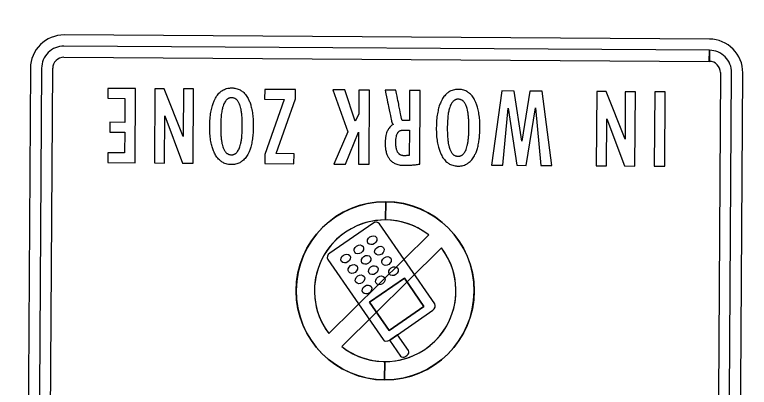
# Model space of a CAD drawing. Extents: x 2135767 to 2151731, y 141839 to 175894.
# Drawn here: x 2140815.2 to 2140877.1, y 170800.3 to 170831.6 of the extents above; entities that cross this region are included whole.
import ezdxf

# ---------------------------------------------------------------- set-up
doc = ezdxf.new("R2010")
doc.units = 0
doc.layers.add('PR_Phasing_Detour_1', color=7, linetype='Continuous')
doc.layers.add('PR_Traffic_Control_Devices_Temp', color=7, linetype='Continuous')

msp = doc.modelspace()

# ---------------------------------------------------------------- linework, layer by layer
at = {"layer": 'PR_Phasing_Detour_1'}
msp.add_circle((2140069.537, 171591.412), 4302.228, dxfattribs=at)
at = {"layer": 'PR_Traffic_Control_Devices_Temp'}
for p, q in [((2140847.368, 170825.282), (2140846.449, 170825.288)), ((2140848.494, 170821.926), (2140848.48, 170819.8)), ((2140845.417, 170814.077), (2140841.783, 170811.567)), ((2140845.417, 170814.077), (2140841.783, 170811.567)), ((2140850.63, 170807.297), (2140845.974, 170814.038)), ((2140850.63, 170807.297), (2140845.974, 170814.038)), ((2140841.623, 170811.032), (2140846.279, 170804.291)), ((2140841.623, 170811.032), (2140846.279, 170804.291)), ((2140845.142, 170807.449), (2140848.08, 170809.478)), ((2140848.08, 170809.478), (2140849.727, 170807.093)), ((2140846.79, 170805.064), (2140845.142, 170807.449)), ((2140849.727, 170807.093), (2140846.79, 170805.064)), ((2140847.495, 170804.708), (2140850.47, 170806.763)), ((2140847.495, 170804.708), (2140850.47, 170806.763)), ((2140846.836, 170804.252), (2140846.829, 170804.248)), ((2140846.829, 170804.248), (2140847.752, 170802.912)), ((2140846.836, 170804.252), (2140847.495, 170804.708)), ((2140846.836, 170804.252), (2140847.495, 170804.708)), ((2140847.495, 170804.708), (2140846.836, 170804.252)), ((2140846.836, 170804.252), (2140846.836, 170804.252)), ((2140848.418, 170803.372), (2140847.495, 170804.708)), ((2140848.169, 170802.883), (2140848.298, 170802.972))]:
    msp.add_line(p, q, dxfattribs=at)
for points in [[(2140873.788, 170829.589), (2140819.402, 170829.936)], [(2140873.772, 170828.652), (2140819.396, 170828.998)], [(2140819.39, 170828.061), (2140873.766, 170827.714), (2140873.772, 170828.652)], [(2140873.782, 170828.652), (2140873.776, 170827.714)], [(2140816.571, 170827.141), (2140816.32, 170787.755), (2140816.225, 170772.755)], [(2140817.509, 170827.135), (2140817.162, 170772.749)], [(2140818.1, 170772.743), (2140818.446, 170827.129)], [(2140874.707, 170826.771), (2140874.361, 170772.385)], [(2140875.298, 170772.379), (2140875.645, 170826.765)], [(2140876.236, 170772.373), (2140876.331, 170787.372), (2140876.582, 170826.759)], [(2140824.5, 170820.006), (2140823.102, 170820.015), (2140823.097, 170819.187), (2140825.383, 170819.172), (2140825.423, 170825.422), (2140823.084, 170825.437), (2140823.079, 170824.609), (2140824.529, 170824.6), (2140824.516, 170822.58), (2140823.271, 170822.588), (2140823.265, 170821.76), (2140824.511, 170821.752), (2140824.5, 170820.006)], [(2140829.434, 170821.39), (2140827.85, 170825.407), (2140827.052, 170825.412), (2140827.013, 170819.162), (2140827.863, 170819.157), (2140827.888, 170823.119), (2140829.395, 170819.147), (2140830.27, 170819.141), (2140830.31, 170825.391), (2140829.46, 170825.397), (2140829.434, 170821.39)], [(2140836.317, 170819.885), (2140836.312, 170819.103), (2140838.773, 170819.087), (2140838.779, 170819.938), (2140837.261, 170819.947), (2140838.908, 170824.549), (2140838.913, 170825.336), (2140836.308, 170825.353), (2140836.303, 170824.525), (2140837.958, 170824.515), (2140836.317, 170819.885)], [(2140845.135, 170825.297), (2140844.246, 170825.302), (2140844.233, 170823.277), (2140843.925, 170822.686), (2140843.062, 170825.31), (2140842.037, 170825.316), (2140843.32, 170821.796), (2140842.128, 170819.066), (2140843.115, 170819.059), (2140844.224, 170821.765), (2140844.207, 170819.053), (2140845.095, 170819.047), (2140845.135, 170825.297)], [(2140849.364, 170819.059), (2140849.404, 170825.27), (2140848.515, 170825.275), (2140848.499, 170822.724)], [(2140855.426, 170818.981), (2140856.36, 170818.975), (2140856.823, 170823.766), (2140857.555, 170818.967), (2140858.348, 170818.962), (2140859.129, 170823.801), (2140859.559, 170818.955), (2140860.493, 170818.949), (2140859.689, 170825.204), (2140858.649, 170825.211), (2140857.985, 170820.996), (2140857.325, 170825.219), (2140856.284, 170825.226), (2140855.426, 170818.981)], [(2140864.283, 170825.175), (2140864.243, 170818.925), (2140865.094, 170818.919), (2140865.119, 170822.882), (2140866.625, 170818.91), (2140867.501, 170818.904), (2140867.541, 170825.154), (2140866.69, 170825.159), (2140866.665, 170821.153), (2140865.08, 170825.17), (2140864.283, 170825.175)], [(2140869.165, 170825.144), (2140869.125, 170818.894), (2140870.013, 170818.888), (2140870.053, 170825.138), (2140869.165, 170825.144)], [(2140846.506, 170815.903), (2140846.496, 170814.364)], [(2140846.496, 170814.365), (2140846.506, 170815.902)], [(2140845.417, 170814.077), (2140841.783, 170811.567)], [(2140850.124, 170813.105), (2140841.711, 170804.798)], [(2140841.711, 170804.798), (2140850.123, 170813.104)], [(2140851.205, 170812.01), (2140842.792, 170803.704)], [(2140851.203, 170812.009), (2140842.792, 170803.704)], [(2140848.08, 170809.478), (2140849.727, 170807.093), (2140846.79, 170805.064), (2140845.142, 170807.449), (2140848.08, 170809.478)], [(2140848.169, 170802.883), (2140848.298, 170802.972)], [(2140846.41, 170800.906), (2140846.42, 170802.444)], [(2140846.42, 170802.444), (2140846.41, 170800.906)]]:
    msp.add_lwpolyline(points, dxfattribs=at)
msp.add_lwpolyline([(2140848.08, 170809.478), (2140845.142, 170807.449), (2140846.79, 170805.064), (2140849.727, 170807.093)], close=True, dxfattribs=at)
msp.add_circle((2140846.458, 170808.404), 7.498, dxfattribs=at)
msp.add_circle((2140846.458, 170808.404), 7.498, dxfattribs=at)
for centre, radius, start, end in [((2140819.384, 170827.123), 2.812, 89.63498, 179.63498), ((2140873.77, 170826.777), 2.812, 359.63498, 89.63498), ((2140819.384, 170827.123), 1.875, 89.63498, 179.63498), ((2140873.77, 170826.777), 1.875, 359.63498, 89.63498), ((2140819.384, 170827.123), 0.937, 89.63498, 179.63498), ((2140873.77, 170826.777), 0.937, 359.63498, 89.63498), ((2140846.458, 170808.404), 7.498, 89.63422, 269.63422), ((2140846.458, 170808.404), 7.498, 269.63806, 89.62881), ((2140846.458, 170808.404), 5.961, 89.63413, 217.22158), ((2140846.458, 170808.404), 5.96, 52.04865, 217.22131), ((2140846.458, 170808.404), 5.96, 52.04865, 217.22131), ((2140846.457, 170808.404), 5.961, 52.04669, 89.62832), ((2140846.458, 170808.404), 5.96, 232.04865, 37.22131), ((2140846.458, 170808.404), 5.96, 232.04865, 37.22131), ((2140846.458, 170808.405), 5.961, 269.63895, 37.22058), ((2140846.458, 170808.405), 5.96, 232.05123, 269.63868)]:
    msp.add_arc(centre, radius, start, end, dxfattribs=at)
for centre, major_axis, start_param, end_param in [((2140845.615, 170813.79), (0.358, 0.248), 0, 1.570796), ((2140845.615, 170813.79), (0.358, 0.248), 0, 1.570796), ((2140845.615, 170813.79), (0.358, 0.248), 6.283185, 7.853982), ((2140841.981, 170811.28), (-0.358, -0.248), 4.712389, 6.283185), ((2140841.981, 170811.28), (-0.358, -0.248), 4.712389, 6.283185), ((2140841.981, 170811.28), (-0.358, -0.248), 4.712389, 6.283185), ((2140850.272, 170807.049), (0.358, 0.248), 4.712389, 6.283185), ((2140850.272, 170807.049), (0.358, 0.248), 4.712389, 6.283185), ((2140850.272, 170807.049), (0.358, 0.248), 4.712389, 6.283185), ((2140850.272, 170807.049), (0.358, 0.248), 4.712389, 6.283185), ((2140846.638, 170804.539), (-0.358, -0.248), 0, 1.570796), ((2140846.638, 170804.539), (0.358, 0.248), 3.141593, 4.712389), ((2140846.638, 170804.539), (0.358, 0.248), 3.141593, 4.712389), ((2140846.638, 170804.539), (-0.358, -0.248), 0, 1.570795), ((2140848.021, 170803.098), (-0.269, -0.186), 0, 1.570796), ((2140848.021, 170803.098), (-0.269, -0.186), 0, 1.570796), ((2140848.021, 170803.098), (0.269, 0.186), 3.141593, 4.712389), ((2140848.149, 170803.187), (0.269, 0.186), 4.712389, 6.283185), ((2140848.149, 170803.187), (0.269, 0.186), 4.712389, 6.283185), ((2140848.149, 170803.187), (0.269, 0.186), 4.712389, 6.283185)]:
    msp.add_ellipse(centre, major_axis=major_axis, ratio=0.8, start_param=start_param, end_param=end_param, dxfattribs=at)
for centre, major_axis in [((2140845.362, 170812.659), (-0.352, -0.243)), ((2140845.362, 170812.659), (-0.352, -0.243)), ((2140845.362, 170812.659), (-0.352, -0.243)), ((2140844.245, 170811.888), (-0.352, -0.243)), ((2140844.245, 170811.888), (-0.352, -0.243)), ((2140844.245, 170811.888), (-0.352, -0.243)), ((2140845.97, 170811.779), (-0.352, -0.243)), ((2140845.97, 170811.779), (-0.352, -0.243)), ((2140843.129, 170811.117), (0.352, 0.243)), ((2140843.129, 170811.117), (0.352, 0.243)), ((2140843.129, 170811.117), (0.352, 0.243)), ((2140844.853, 170811.008), (-0.352, -0.243)), ((2140844.853, 170811.008), (-0.352, -0.243)), ((2140844.853, 170811.008), (-0.352, -0.243)), ((2140846.571, 170810.909), (-0.352, -0.243)), ((2140846.571, 170810.909), (-0.352, -0.243)), ((2140846.571, 170810.909), (-0.352, -0.243)), ((2140843.737, 170810.237), (0.352, 0.243)), ((2140843.737, 170810.237), (0.352, 0.243)), ((2140843.737, 170810.237), (0.352, 0.243)), ((2140845.454, 170810.138), (-0.352, -0.243)), ((2140845.454, 170810.138), (-0.352, -0.243)), ((2140845.454, 170810.138), (-0.352, -0.243)), ((2140847.162, 170810.053), (-0.352, -0.243)), ((2140847.162, 170810.053), (-0.352, -0.243)), ((2140844.337, 170809.367), (0.352, 0.243)), ((2140844.337, 170809.367), (0.352, 0.243)), ((2140844.337, 170809.367), (0.352, 0.243)), ((2140846.045, 170809.282), (-0.352, -0.243)), ((2140846.045, 170809.282), (-0.352, -0.243)), ((2140846.045, 170809.282), (-0.352, -0.243)), ((2140844.929, 170808.511), (0.352, 0.243)), ((2140844.929, 170808.511), (0.352, 0.243)), ((2140844.929, 170808.511), (0.352, 0.243))]:
    msp.add_ellipse(centre, major_axis=major_axis, ratio=0.8, dxfattribs=at)
for points in [[(2140831.672, 170822.252), (2140831.675, 170822.029), (2140831.682, 170821.599), (2140831.748, 170821.074), (2140831.846, 170820.601), (2140831.953, 170820.257), (2140832.078, 170819.983), (2140832.174, 170819.809), (2140832.279, 170819.65), (2140832.422, 170819.479), (2140832.555, 170819.356), (2140832.669, 170819.27), (2140832.788, 170819.193), (2140832.949, 170819.115), (2140833.158, 170819.053), (2140833.344, 170819.026), (2140833.459, 170819.023), (2140833.498, 170819.022), (2140833.538, 170819.023), (2140833.654, 170819.024), (2140833.841, 170819.048), (2140834.053, 170819.107), (2140834.215, 170819.184), (2140834.334, 170819.259), (2140834.447, 170819.344), (2140834.581, 170819.466), (2140834.725, 170819.634), (2140834.83, 170819.792), (2140834.927, 170819.965), (2140835.053, 170820.238), (2140835.162, 170820.58), (2140835.261, 170821.052), (2140835.329, 170821.576), (2140835.341, 170822.006), (2140835.347, 170822.228), (2140835.344, 170822.453), (2140835.337, 170822.886), (2140835.273, 170823.414), (2140835.178, 170823.89), (2140835.073, 170824.236), (2140834.949, 170824.512), (2140834.855, 170824.688), (2140834.752, 170824.848), (2140834.61, 170825.019), (2140834.478, 170825.142), (2140834.365, 170825.229), (2140834.248, 170825.306), (2140834.087, 170825.384), (2140833.878, 170825.446), (2140833.693, 170825.473), (2140833.579, 170825.476), (2140833.539, 170825.477), (2140833.5, 170825.476), (2140833.385, 170825.475), (2140833.199, 170825.451), (2140832.989, 170825.391), (2140832.827, 170825.315), (2140832.707, 170825.239), (2140832.592, 170825.154), (2140832.457, 170825.033), (2140832.312, 170824.863), (2140832.205, 170824.705), (2140832.107, 170824.53), (2140831.979, 170824.256), (2140831.867, 170823.912), (2140831.763, 170823.437), (2140831.69, 170822.91), (2140831.678, 170822.477), (2140831.672, 170822.252)], [(2140846.449, 170825.288), (2140846.631, 170824.424), (2140846.812, 170823.561), (2140846.993, 170822.697), (2140847.002, 170822.667), (2140847.017, 170822.609), (2140847.038, 170822.545), (2140847.055, 170822.5), (2140847.069, 170822.472), (2140847.09, 170822.442), (2140847.11, 170822.422), (2140847.124, 170822.412), (2140847.129, 170822.408)], [(2140848.499, 170822.724), (2140848.323, 170822.725), (2140848.148, 170822.726), (2140847.972, 170822.727), (2140847.969, 170822.727), (2140847.96, 170822.727), (2140847.946, 170822.73), (2140847.929, 170822.735), (2140847.914, 170822.743), (2140847.9, 170822.754), (2140847.888, 170822.767), (2140847.877, 170822.784), (2140847.869, 170822.799), (2140847.858, 170822.824), (2140847.845, 170822.862), (2140847.822, 170822.944), (2140847.809, 170823.012), (2140847.799, 170823.059), (2140847.655, 170823.8), (2140847.512, 170824.541), (2140847.368, 170825.282)], [(2140854.418, 170821.541), (2140854.43, 170821.73), (2140854.435, 170821.918), (2140854.44, 170822.107), (2140854.437, 170822.331), (2140854.431, 170822.765), (2140854.367, 170823.293), (2140854.271, 170823.769), (2140854.166, 170824.114), (2140854.043, 170824.39), (2140853.948, 170824.566), (2140853.845, 170824.726), (2140853.704, 170824.897), (2140853.571, 170825.021), (2140853.459, 170825.107), (2140853.341, 170825.185), (2140853.181, 170825.263), (2140852.972, 170825.325), (2140852.786, 170825.351), (2140852.672, 170825.354), (2140852.633, 170825.355), (2140852.593, 170825.355), (2140852.478, 170825.353), (2140852.292, 170825.329), (2140852.082, 170825.27), (2140851.92, 170825.194), (2140851.8, 170825.118), (2140851.685, 170825.033), (2140851.55, 170824.911), (2140851.405, 170824.742), (2140851.299, 170824.583), (2140851.201, 170824.409), (2140851.072, 170824.134), (2140850.96, 170823.79), (2140850.856, 170823.315), (2140850.783, 170822.788), (2140850.771, 170822.355), (2140850.765, 170822.13)], [(2140832.598, 170822.24), (2140832.601, 170822.41), (2140832.607, 170822.736), (2140832.649, 170823.262), (2140832.715, 170823.674), (2140832.805, 170823.974), (2140832.87, 170824.147), (2140832.95, 170824.299), (2140833.032, 170824.411), (2140833.09, 170824.474), (2140833.142, 170824.522), (2140833.198, 170824.563), (2140833.258, 170824.595), (2140833.311, 170824.617), (2140833.376, 170824.637), (2140833.445, 170824.648), (2140833.495, 170824.649), (2140833.515, 170824.649), (2140833.537, 170824.649), (2140833.608, 170824.646), (2140833.699, 170824.627), (2140833.782, 170824.594), (2140833.842, 170824.562), (2140833.899, 170824.522), (2140833.951, 170824.475), (2140834.008, 170824.412), (2140834.074, 170824.322), (2140834.131, 170824.221), (2140834.185, 170824.107), (2140834.233, 170823.978), (2140834.301, 170823.745), (2140834.349, 170823.489), (2140834.391, 170823.133), (2140834.418, 170822.731), (2140834.42, 170822.401), (2140834.42, 170822.228), (2140834.417, 170822.06), (2140834.411, 170821.737), (2140834.38, 170821.344), (2140834.334, 170820.993), (2140834.283, 170820.74), (2140834.214, 170820.512), (2140834.148, 170820.343), (2140834.07, 170820.194), (2140833.988, 170820.084), (2140833.925, 170820.015), (2140833.872, 170819.968), (2140833.816, 170819.93), (2140833.764, 170819.903), (2140833.711, 170819.881), (2140833.645, 170819.862), (2140833.575, 170819.851), (2140833.524, 170819.85), (2140833.503, 170819.85), (2140833.483, 170819.85), (2140833.422, 170819.852), (2140833.333, 170819.869), (2140833.259, 170819.896), (2140833.189, 170819.93), (2140833.131, 170819.968), (2140833.071, 170820.021), (2140833.013, 170820.082), (2140832.945, 170820.17), (2140832.888, 170820.27), (2140832.834, 170820.382), (2140832.785, 170820.509), (2140832.718, 170820.738), (2140832.669, 170820.991), (2140832.627, 170821.344), (2140832.601, 170821.741), (2140832.599, 170822.068), (2140832.598, 170822.24)], [(2140851.691, 170822.118), (2140851.694, 170822.288), (2140851.701, 170822.614), (2140851.742, 170823.14), (2140851.809, 170823.552), (2140851.898, 170823.853), (2140851.964, 170824.026), (2140852.043, 170824.178), (2140852.126, 170824.289), (2140852.183, 170824.352), (2140852.235, 170824.4), (2140852.292, 170824.441), (2140852.351, 170824.474), (2140852.405, 170824.496), (2140852.47, 170824.515), (2140852.538, 170824.526), (2140852.588, 170824.527), (2140852.609, 170824.528), (2140852.63, 170824.527), (2140852.702, 170824.525), (2140852.792, 170824.506), (2140852.875, 170824.472), (2140852.935, 170824.44), (2140852.992, 170824.401), (2140853.044, 170824.353), (2140853.101, 170824.291), (2140853.168, 170824.201), (2140853.225, 170824.099), (2140853.278, 170823.985), (2140853.326, 170823.856), (2140853.394, 170823.624), (2140853.443, 170823.368), (2140853.485, 170823.011), (2140853.511, 170822.61), (2140853.513, 170822.28), (2140853.514, 170822.106), (2140853.511, 170821.938), (2140853.505, 170821.615), (2140853.473, 170821.222), (2140853.427, 170820.871), (2140853.376, 170820.619), (2140853.307, 170820.39), (2140853.242, 170820.221), (2140853.163, 170820.072), (2140853.082, 170819.963), (2140853.018, 170819.893), (2140852.966, 170819.847), (2140852.909, 170819.808), (2140852.858, 170819.781), (2140852.804, 170819.759), (2140852.738, 170819.74), (2140852.668, 170819.729), (2140852.618, 170819.729), (2140852.597, 170819.728), (2140852.576, 170819.729), (2140852.515, 170819.731), (2140852.426, 170819.747), (2140852.352, 170819.775), (2140852.282, 170819.809), (2140852.224, 170819.847), (2140852.164, 170819.9), (2140852.106, 170819.961), (2140852.039, 170820.049), (2140851.981, 170820.148), (2140851.927, 170820.261), (2140851.879, 170820.387), (2140851.811, 170820.616), (2140851.762, 170820.869), (2140851.721, 170821.222), (2140851.694, 170821.62), (2140851.692, 170821.947), (2140851.691, 170822.118)], [(2140847.129, 170822.408), (2140847.103, 170822.392), (2140847.026, 170822.342), (2140846.909, 170822.242), (2140846.786, 170822.1), (2140846.699, 170821.964), (2140846.638, 170821.846), (2140846.581, 170821.712), (2140846.512, 170821.477), (2140846.467, 170821.168), (2140846.462, 170820.934), (2140846.459, 170820.832), (2140846.46, 170820.759), (2140846.462, 170820.55), (2140846.503, 170820.195), (2140846.599, 170819.868), (2140846.716, 170819.64), (2140846.79, 170819.528), (2140846.855, 170819.446), (2140846.924, 170819.37), (2140847.019, 170819.283), (2140847.145, 170819.193), (2140847.283, 170819.118), (2140847.434, 170819.058), (2140847.626, 170819.005), (2140847.834, 170818.973), (2140847.988, 170818.969), (2140848.052, 170818.967), (2140848.163, 170818.968), (2140848.376, 170818.968), (2140848.695, 170818.983), (2140849.022, 170819.013), (2140849.246, 170819.043), (2140849.364, 170819.059)], [(2140850.765, 170822.13), (2140850.768, 170821.907), (2140850.775, 170821.477), (2140850.841, 170820.953), (2140850.939, 170820.479), (2140851.046, 170820.136), (2140851.172, 170819.862), (2140851.267, 170819.687), (2140851.372, 170819.528), (2140851.515, 170819.358), (2140851.648, 170819.235), (2140851.762, 170819.148), (2140851.881, 170819.071), (2140852.042, 170818.993), (2140852.252, 170818.931), (2140852.437, 170818.904), (2140852.552, 170818.901), (2140852.591, 170818.9), (2140852.631, 170818.901), (2140852.747, 170818.902), (2140852.935, 170818.926), (2140853.146, 170818.986), (2140853.308, 170819.062), (2140853.427, 170819.138), (2140853.541, 170819.223), (2140853.674, 170819.344), (2140853.818, 170819.513), (2140853.923, 170819.671), (2140854.02, 170819.844), (2140854.147, 170820.116), (2140854.255, 170820.458), (2140854.354, 170820.931), (2140854.398, 170821.267), (2140854.416, 170821.507), (2140854.418, 170821.541)], [(2140847.355, 170820.877), (2140847.358, 170820.964), (2140847.362, 170821.159), (2140847.397, 170821.397), (2140847.45, 170821.566), (2140847.485, 170821.642), (2140847.51, 170821.685), (2140847.536, 170821.725), (2140847.572, 170821.77), (2140847.621, 170821.816), (2140847.675, 170821.855), (2140847.734, 170821.885), (2140847.799, 170821.908), (2140847.869, 170821.923), (2140847.93, 170821.929), (2140847.968, 170821.929), (2140847.981, 170821.93), (2140848.152, 170821.928), (2140848.323, 170821.927), (2140848.494, 170821.926)], [(2140848.48, 170819.8), (2140848.443, 170819.795), (2140848.372, 170819.784), (2140848.264, 170819.776), (2140848.157, 170819.772), (2140848.085, 170819.772), (2140848.049, 170819.772), (2140848.031, 170819.773), (2140847.98, 170819.774), (2140847.898, 170819.784), (2140847.808, 170819.809), (2140847.741, 170819.84), (2140847.693, 170819.871), (2140847.649, 170819.905), (2140847.598, 170819.952), (2140847.545, 170820.016), (2140847.507, 170820.075), (2140847.475, 170820.139), (2140847.434, 170820.236), (2140847.401, 170820.355), (2140847.375, 170820.513), (2140847.358, 170820.678), (2140847.356, 170820.81), (2140847.355, 170820.877)]]:
    msp.add_open_spline(points, degree=3, dxfattribs=at)

doc.saveas('drawing.dxf')
